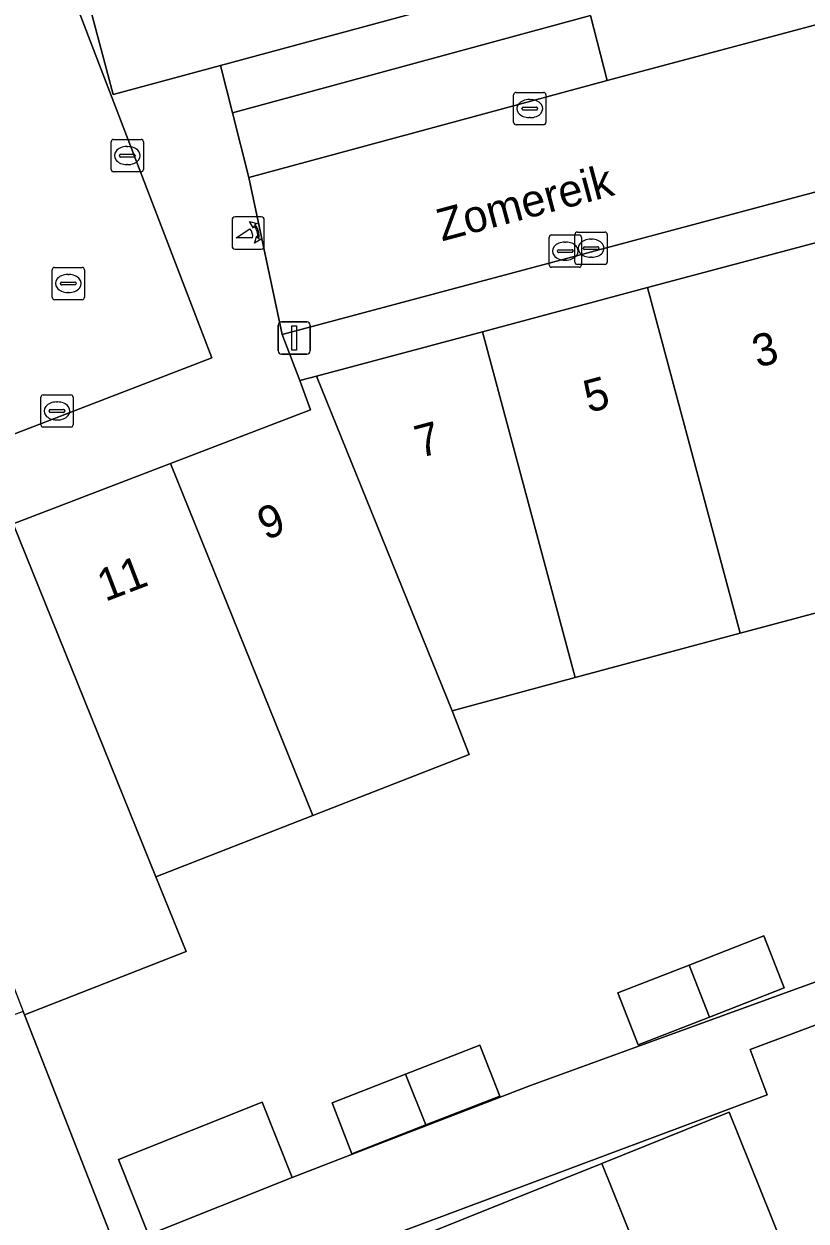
# Model space of a CAD drawing. Extents: x 159262 to 160143, y 383399 to 384319.
# Drawn here: x 159613.57 to 159637.78, y 383605.01 to 383642.07 of the extents above; entities that cross this region are included whole.
import ezdxf

# ---------------------------------------------------------------- set-up
doc = ezdxf.new("R2010")
doc.units = 0
for name, color, linetype in [('IMGEO_Brandkraan', 7, 'Continuous'), ('IMGEO_Erf', 7, 'Continuous'), ('IMGEO_Kolk', 7, 'Continuous'), ('IMGEO_Lichtmast', 7, 'Continuous'), ('IMGEO_Openbare_ruimte_label', 7, 'Continuous'), ('IMGEO_Pand', 7, 'Continuous'), ('IMGEO_Pand_nummerreeks', 7, 'Continuous'), ('IMGEO_Parkeervlak_open', 7, 'Continuous'), ('IMGEO_Poller', 7, 'Continuous'), ('IMGEO_Rijbaan_lokaal_open', 7, 'Continuous'), ('IMGEO_Rioolput', 7, 'Continuous'), ('IMGEO_Voetpad_open', 7, 'Continuous')]:
    doc.layers.add(name, color=color, linetype=linetype)

msp = doc.modelspace()

# ---------------------------------------------------------------- linework, layer by layer
at = {"layer": 'IMGEO_Brandkraan'}
for p, q in [((159630.623, 383634.699), (159630.623, 383635.551)), ((159630.698, 383635.625), (159631.55, 383635.625)), ((159631.111, 383635.405), (159631.136, 383635.405)), ((159631.624, 383635.551), (159631.624, 383634.699)), ((159630.882, 383635.119), (159630.882, 383635.131)), ((159631.32, 383635.082), (159630.922, 383635.082)), ((159630.925, 383635.168), (159631.323, 383635.168)), ((159631.366, 383635.131), (159631.366, 383635.119)), ((159631.55, 383634.625), (159630.698, 383634.625)), ((159631.134, 383634.845), (159631.109, 383634.845))]:
    msp.add_line(p, q, dxfattribs=at)
for points in [[(159630.623, 383634.699), (159630.623, 383635.551)], [(159630.698, 383635.625), (159631.55, 383635.625)], [(159631.624, 383635.551), (159631.624, 383634.699)], [(159631.55, 383634.625), (159630.698, 383634.625)]]:
    msp.add_lwpolyline(points, dxfattribs=at)
for centre, radius, start, end in [((159630.7, 383635.549), 0.0765, 91.552, 178.448), ((159630.7, 383635.549), 0.0765, 91.552, 178.448), ((159631.548, 383635.549), 0.0765, 1.552, 88.448), ((159631.548, 383635.549), 0.0765, 1.552, 88.448), ((159630.922, 383635.128), 0.0403, 85.8775, 175.7526), ((159630.919, 383635.118), 0.0366, 178.938, 274.7102), ((159631.323, 383635.125), 0.043, 264.8664, 352.4533), ((159631.327, 383635.13), 0.0386, 1.7309, 96.639), ((159630.7, 383634.701), 0.0765, 181.552, 268.448), ((159630.7, 383634.701), 0.0765, 181.552, 268.448), ((159631.548, 383634.701), 0.0765, 271.552, 358.448), ((159631.548, 383634.701), 0.0765, 271.552, 358.448)]:
    msp.add_arc(centre, radius, start, end, dxfattribs=at)
for centre, major_axis, ratio, start_param, end_param in [((159631.11, 383635.125), (-0.387, 0.002), 0.722429, 4.712389, 7.853982), ((159631.135, 383635.125), (-0.39, 0.002), 0.717154, 1.570796, 4.712389)]:
    msp.add_ellipse(centre, major_axis=major_axis, ratio=ratio, start_param=start_param, end_param=end_param, dxfattribs=at)
at = {"layer": 'IMGEO_Erf'}
for points in [[(159659.655, 383641.071), (159653.76, 383639.43), (159655.21, 383633.894), (159652.155, 383633.094), (159639.792, 383629.783), (159641.185, 383624.666), (159635.743, 383623.204), (159630.634, 383621.832), (159626.818, 383620.807), (159627.348, 383619.451), (159622.507, 383617.561), (159617.654, 383615.665), (159618.589, 383613.35), (159613.585, 383611.396), (159616.406, 383604.171)], [(159617.427, 383604.579), (159616.493, 383606.914), (159620.937, 383608.691), (159621.871, 383606.356), (159624.48, 383607.372), (159629.243, 383609.209), (159633.561, 383610.777), (159639.671, 383612.996), (159640.104, 383611.836), (159636.048, 383610.319), (159636.572, 383608.918), (159619.795, 383602.644)], [(159625.697, 383604.476), (159631.459, 383606.792), (159635.402, 383608.377), (159637.359, 383603.509)]]:
    msp.add_lwpolyline(points, dxfattribs=at)
for points in [[(159634.785, 383611.326), (159632.58, 383610.464), (159631.952, 383612.071), (159634.158, 383612.933), (159636.471, 383613.837), (159637.099, 383612.23)], [(159626.009, 383607.986), (159623.721, 383607.092), (159623.104, 383608.67), (159625.374, 383609.556), (159627.68, 383610.457), (159628.296, 383608.88)]]:
    msp.add_lwpolyline(points, close=True, dxfattribs=at)
at = {"layer": 'IMGEO_Kolk'}
for p, q in [((159628.725, 383639.022), (159628.725, 383639.874)), ((159628.8, 383639.948), (159629.652, 383639.948)), ((159629.726, 383639.874), (159629.726, 383639.022)), ((159628.984, 383639.442), (159628.984, 383639.454)), ((159629.027, 383639.491), (159629.425, 383639.491)), ((159629.213, 383639.728), (159629.238, 383639.728)), ((159629.468, 383639.454), (159629.468, 383639.442)), ((159629.422, 383639.405), (159629.024, 383639.405)), ((159629.236, 383639.168), (159629.211, 383639.168)), ((159629.652, 383638.948), (159628.8, 383638.948)), ((159616.265, 383637.567), (159616.265, 383638.419)), ((159616.34, 383638.493), (159617.192, 383638.493)), ((159617.266, 383638.419), (159617.266, 383637.567)), ((159616.524, 383637.987), (159616.524, 383637.999)), ((159616.962, 383637.95), (159616.564, 383637.95)), ((159616.567, 383638.036), (159616.965, 383638.036)), ((159616.753, 383638.273), (159616.778, 383638.273)), ((159617.008, 383637.999), (159617.008, 383637.987)), ((159616.776, 383637.713), (159616.751, 383637.713)), ((159617.192, 383637.493), (159616.34, 383637.493)), ((159629.826, 383634.611), (159629.826, 383635.463)), ((159629.901, 383635.537), (159630.753, 383635.537)), ((159630.827, 383635.463), (159630.827, 383634.611)), ((159630.085, 383635.031), (159630.085, 383635.043)), ((159630.523, 383634.994), (159630.125, 383634.994)), ((159630.128, 383635.08), (159630.526, 383635.08)), ((159630.314, 383635.317), (159630.339, 383635.317)), ((159630.569, 383635.043), (159630.569, 383635.031)), ((159630.337, 383634.757), (159630.312, 383634.757)), ((159630.753, 383634.537), (159629.901, 383634.537)), ((159614.164, 383630.588), (159615.016, 383630.588)), ((159614.089, 383629.662), (159614.089, 383630.514)), ((159614.577, 383630.368), (159614.602, 383630.368)), ((159615.09, 383630.514), (159615.09, 383629.662)), ((159614.348, 383630.082), (159614.348, 383630.094)), ((159614.786, 383630.045), (159614.388, 383630.045)), ((159614.391, 383630.131), (159614.789, 383630.131)), ((159614.6, 383629.808), (159614.575, 383629.808)), ((159614.832, 383630.094), (159614.832, 383630.082)), ((159615.016, 383629.588), (159614.164, 383629.588))]:
    msp.add_line(p, q, dxfattribs=at)
for points in [[(159628.725, 383639.022), (159628.725, 383639.874)], [(159628.8, 383639.948), (159629.652, 383639.948)], [(159629.726, 383639.874), (159629.726, 383639.022)], [(159629.652, 383638.948), (159628.8, 383638.948)], [(159616.265, 383637.567), (159616.265, 383638.419)], [(159616.34, 383638.493), (159617.192, 383638.493)], [(159617.266, 383638.419), (159617.266, 383637.567)], [(159617.192, 383637.493), (159616.34, 383637.493)], [(159629.826, 383634.611), (159629.826, 383635.463)], [(159629.901, 383635.537), (159630.753, 383635.537)], [(159630.827, 383635.463), (159630.827, 383634.611)], [(159630.753, 383634.537), (159629.901, 383634.537)], [(159614.164, 383630.588), (159615.016, 383630.588)], [(159614.089, 383629.662), (159614.089, 383630.514)], [(159615.09, 383630.514), (159615.09, 383629.662)], [(159615.016, 383629.588), (159614.164, 383629.588)]]:
    msp.add_lwpolyline(points, dxfattribs=at)
for centre, radius, start, end in [((159628.802, 383639.872), 0.0765, 91.552, 178.448), ((159628.802, 383639.872), 0.0765, 91.552, 178.448), ((159629.65, 383639.872), 0.0765, 1.552, 88.448), ((159629.65, 383639.872), 0.0765, 1.552, 88.448), ((159629.024, 383639.451), 0.0403, 85.8775, 175.7526), ((159629.021, 383639.441), 0.0366, 178.938, 274.7102), ((159629.425, 383639.448), 0.043, 264.8664, 352.4533), ((159629.429, 383639.453), 0.0386, 1.7309, 96.639), ((159628.802, 383639.024), 0.0765, 181.552, 268.448), ((159628.802, 383639.024), 0.0765, 181.552, 268.448), ((159629.65, 383639.024), 0.0765, 271.552, 358.448), ((159629.65, 383639.024), 0.0765, 271.552, 358.448), ((159616.342, 383638.417), 0.0765, 91.552, 178.448), ((159616.342, 383638.417), 0.0765, 91.552, 178.448), ((159617.19, 383638.417), 0.0765, 1.552, 88.448), ((159617.19, 383638.417), 0.0765, 1.552, 88.448), ((159616.564, 383637.996), 0.0403, 85.8775, 175.7526), ((159616.561, 383637.986), 0.0366, 178.938, 274.7102), ((159616.965, 383637.993), 0.043, 264.8664, 352.4533), ((159616.969, 383637.998), 0.0386, 1.7309, 96.639), ((159616.342, 383637.569), 0.0765, 181.552, 268.448), ((159616.342, 383637.569), 0.0765, 181.552, 268.448), ((159617.19, 383637.569), 0.0765, 271.552, 358.448), ((159617.19, 383637.569), 0.0765, 271.552, 358.448), ((159629.903, 383635.461), 0.0765, 91.552, 178.448), ((159629.903, 383635.461), 0.0765, 91.552, 178.448), ((159630.751, 383635.461), 0.0765, 1.552, 88.448), ((159630.751, 383635.461), 0.0765, 1.552, 88.448), ((159630.125, 383635.04), 0.0403, 85.8775, 175.7526), ((159630.122, 383635.03), 0.0366, 178.938, 274.7102), ((159630.526, 383635.037), 0.043, 264.8664, 352.4533), ((159630.53, 383635.042), 0.0386, 1.7309, 96.639), ((159629.903, 383634.613), 0.0765, 181.552, 268.448), ((159629.903, 383634.613), 0.0765, 181.552, 268.448), ((159630.751, 383634.613), 0.0765, 271.552, 358.448), ((159630.751, 383634.613), 0.0765, 271.552, 358.448), ((159614.166, 383630.512), 0.0765, 91.552, 178.448), ((159614.166, 383630.512), 0.0765, 91.552, 178.448), ((159615.014, 383630.512), 0.0765, 1.552, 88.448), ((159615.014, 383630.512), 0.0765, 1.552, 88.448), ((159614.388, 383630.091), 0.0403, 85.8775, 175.7526), ((159614.385, 383630.081), 0.0366, 178.938, 274.7102), ((159614.789, 383630.088), 0.043, 264.8664, 352.4533), ((159614.793, 383630.093), 0.0386, 1.7309, 96.639), ((159614.166, 383629.664), 0.0765, 181.552, 268.448), ((159614.166, 383629.664), 0.0765, 181.552, 268.448), ((159615.014, 383629.664), 0.0765, 271.552, 358.448), ((159615.014, 383629.664), 0.0765, 271.552, 358.448)]:
    msp.add_arc(centre, radius, start, end, dxfattribs=at)
for centre, major_axis, ratio, start_param, end_param in [((159629.212, 383639.448), (-0.387, 0.002), 0.722429, 4.712389, 7.853982), ((159629.237, 383639.448), (-0.39, 0.002), 0.717154, 1.570796, 4.712389), ((159616.752, 383637.993), (-0.387, 0.002), 0.722429, 4.712389, 7.853982), ((159616.777, 383637.993), (-0.39, 0.002), 0.717154, 1.570796, 4.712389), ((159630.313, 383635.037), (-0.387, 0.002), 0.722429, 4.712389, 7.853982), ((159630.338, 383635.037), (-0.39, 0.002), 0.717154, 1.570796, 4.712389), ((159614.576, 383630.088), (-0.387, 0.002), 0.722429, 4.712389, 7.853982), ((159614.601, 383630.088), (-0.39, 0.002), 0.717154, 1.570796, 4.712389)]:
    msp.add_ellipse(centre, major_axis=major_axis, ratio=ratio, start_param=start_param, end_param=end_param, dxfattribs=at)
at = {"layer": 'IMGEO_Lichtmast'}
for p, q in [((159621.535, 383632.845), (159622.325, 383632.845)), ((159622.325, 383632.845), (159621.535, 383632.845)), ((159621.435, 383631.945), (159621.435, 383632.745)), ((159621.435, 383632.745), (159621.435, 383631.945)), ((159622.425, 383632.745), (159622.425, 383631.945)), ((159622.425, 383631.945), (159622.425, 383632.745)), ((159622.325, 383631.845), (159621.535, 383631.845)), ((159621.535, 383631.845), (159622.325, 383631.845))]:
    msp.add_line(p, q, dxfattribs=at)
msp.add_lwpolyline([(159621.855, 383632.72), (159622.005, 383632.72), (159622.005, 383631.97), (159621.855, 383631.97), (159621.855, 383632.72)], dxfattribs=at)
for centre, start, end in [((159621.535, 383632.745), 90, 180), ((159621.535, 383632.745), 90, 180), ((159622.325, 383632.745), 0, 90), ((159622.325, 383632.745), 360, 90), ((159621.535, 383631.945), 180, 270), ((159621.535, 383631.945), 180, 270), ((159622.325, 383631.945), 270, 0), ((159622.325, 383631.945), 270, 0)]:
    msp.add_arc(centre, 0.1, start, end, dxfattribs=at)
at = {"layer": 'IMGEO_Pand'}
for points in [[(159624.78, 383648.209), (159626.292, 383648.676), (159625.837, 383649.864), (159616.321, 383646.21), (159614.756, 383645.792), (159616.332, 383639.888), (159619.646, 383640.782), (159626.292, 383642.574)], [(159632.87, 383633.906), (159635.743, 383623.204), (159641.185, 383624.666), (159639.792, 383629.783), (159638.302, 383635.358)], [(159632.87, 383633.906), (159627.759, 383632.54), (159630.634, 383621.832), (159635.743, 383623.204)], [(159626.818, 383620.807), (159630.634, 383621.832), (159627.759, 383632.54), (159622.627, 383631.169)], [(159618.101, 383628.463), (159622.507, 383617.561), (159627.348, 383619.451), (159626.818, 383620.807), (159622.627, 383631.169), (159622.108, 383631.03), (159622.442, 383630.128)], [(159618.101, 383628.463), (159613.236, 383626.597), (159617.654, 383615.665), (159622.507, 383617.561)], [(159613.236, 383626.597), (159608.533, 383624.793), (159608.376, 383624.733), (159609.738, 383621.249), (159610.713, 383618.753), (159612.677, 383613.722), (159613.547, 383611.493), (159613.585, 383611.396), (159618.589, 383613.35), (159617.654, 383615.665)], [(159634.158, 383612.933), (159634.785, 383611.326), (159637.099, 383612.23), (159636.471, 383613.837)], [(159634.785, 383611.326), (159634.158, 383612.933), (159631.952, 383612.071), (159632.58, 383610.464)], [(159625.374, 383609.556), (159626.009, 383607.986), (159628.296, 383608.88), (159627.68, 383610.457)], [(159625.374, 383609.556), (159623.104, 383608.67), (159623.721, 383607.092), (159626.009, 383607.986)], [(159620.937, 383608.691), (159616.493, 383606.914), (159617.427, 383604.579), (159621.871, 383606.356)], [(159631.459, 383606.792), (159633.416, 383601.924), (159637.359, 383603.509), (159635.402, 383608.377)], [(159636.177, 383594.753), (159636.284, 383594.792), (159633.786, 383601.004), (159633.416, 383601.924), (159631.459, 383606.792), (159625.697, 383604.476), (159631.239, 383590.689), (159632.865, 383586.232), (159636.253, 383578.389), (159641.364, 383580.253)]]:
    msp.add_lwpolyline(points, close=True, dxfattribs=at)
at = {"layer": 'IMGEO_Parkeervlak_open'}
msp.add_lwpolyline([(159620.533, 383637.313), (159631.622, 383640.314), (159631.103, 383642.326), (159620.021, 383639.316)], close=True, dxfattribs=at)
at = {"layer": 'IMGEO_Poller'}
for p, q in [((159620.912, 383636.094), (159620.104, 383636.094)), ((159620.912, 383636.094), (159620.104, 383636.094)), ((159620.01, 383635.999), (159620.01, 383635.192)), ((159620.01, 383635.999), (159620.01, 383635.192)), ((159621.006, 383635.192), (159621.006, 383635.999)), ((159621.006, 383635.192), (159621.006, 383635.999)), ((159620.104, 383635.097), (159620.912, 383635.097)), ((159620.104, 383635.097), (159620.912, 383635.097))]:
    msp.add_line(p, q, dxfattribs=at)
for points in [[(159620.645, 383635.45), (159620.132, 383635.45), (159620.562, 383635.725)], [(159620.689, 383635.823), (159620.677, 383635.75), (159620.552, 383635.955)], [(159620.552, 383635.955), (159620.783, 383635.889), (159620.712, 383635.857)], [(159620.705, 383635.278), (159620.771, 383635.509), (159620.801, 383635.441)], [(159620.837, 383635.414), (159620.909, 383635.403), (159620.705, 383635.278)]]:
    msp.add_lwpolyline(points, dxfattribs=at)
for centre, radius, start, end in [((159620.104, 383635.999), 0.0946, 90, 180), ((159620.104, 383635.999), 0.0946, 90, 180), ((159620.912, 383635.999), 0.0946, 0, 90), ((159620.912, 383635.999), 0.0946, 0, 90), ((159620.317, 383635.5), 0.332, 351.3247, 42.4854), ((159620.331, 383635.51), 0.476, 351.7527, 41.1691), ((159620.331, 383635.51), 0.516, 349.3569, 42.2912), ((159620.104, 383635.192), 0.0946, 180, 270), ((159620.104, 383635.192), 0.0946, 180, 270), ((159620.912, 383635.192), 0.0946, 270, 0), ((159620.912, 383635.192), 0.0946, 270, 0)]:
    msp.add_arc(centre, radius, start, end, dxfattribs=at)
at = {"layer": 'IMGEO_Rijbaan_lokaal_open'}
msp.add_lwpolyline([(159620.533, 383637.313), (159621.563, 383632.459), (159669.137, 383645.181), (159669.235, 383645.207), (159667.9, 383650.013), (159667.815, 383649.99), (159631.622, 383640.314)], close=True, dxfattribs=at)
msp.add_lwpolyline([(159616.406, 383604.171), (159613.585, 383611.396), (159613.547, 383611.493), (159607.262, 383609.239), (159607.455, 383608.701), (159601.595, 383606.854), (159600.646, 383609.483), (159599.615, 383612.336), (159598.585, 383615.19), (159597.555, 383618.043), (159596.525, 383620.896), (159595.495, 383623.75), (159594.465, 383626.603), (159593.435, 383629.457), (159592.405, 383632.31), (159591.375, 383635.164), (159590.201, 383638.415), (159591.119, 383638.714), (159590.125, 383641.835), (159588.581, 383641.206)], dxfattribs=at)
at = {"layer": 'IMGEO_Rioolput'}
for p, q in [((159614.439, 383633.607), (159614.439, 383634.459)), ((159614.514, 383634.533), (159615.366, 383634.533)), ((159614.927, 383634.313), (159614.952, 383634.313)), ((159615.44, 383634.459), (159615.44, 383633.607)), ((159614.698, 383634.027), (159614.698, 383634.039)), ((159615.136, 383633.99), (159614.738, 383633.99)), ((159614.741, 383634.076), (159615.139, 383634.076)), ((159615.182, 383634.039), (159615.182, 383634.027)), ((159615.366, 383633.533), (159614.514, 383633.533)), ((159614.95, 383633.753), (159614.925, 383633.753))]:
    msp.add_line(p, q, dxfattribs=at)
for points in [[(159614.439, 383633.607), (159614.439, 383634.459)], [(159614.514, 383634.533), (159615.366, 383634.533)], [(159615.44, 383634.459), (159615.44, 383633.607)], [(159615.366, 383633.533), (159614.514, 383633.533)]]:
    msp.add_lwpolyline(points, dxfattribs=at)
for centre, radius, start, end in [((159614.516, 383634.457), 0.0765, 91.552, 178.448), ((159614.516, 383634.457), 0.0765, 91.552, 178.448), ((159615.364, 383634.457), 0.0765, 1.552, 88.448), ((159615.364, 383634.457), 0.0765, 1.552, 88.448), ((159614.738, 383634.036), 0.0403, 85.8775, 175.7526), ((159614.735, 383634.026), 0.0366, 178.938, 274.7102), ((159615.139, 383634.033), 0.043, 264.8664, 352.4533), ((159615.143, 383634.038), 0.0386, 1.7309, 96.639), ((159614.516, 383633.609), 0.0765, 181.552, 268.448), ((159614.516, 383633.609), 0.0765, 181.552, 268.448), ((159615.364, 383633.609), 0.0765, 271.552, 358.448), ((159615.364, 383633.609), 0.0765, 271.552, 358.448)]:
    msp.add_arc(centre, radius, start, end, dxfattribs=at)
for centre, major_axis, ratio, start_param, end_param in [((159614.926, 383634.033), (-0.387, 0.002), 0.722429, 4.712389, 7.853982), ((159614.951, 383634.033), (-0.39, 0.002), 0.717154, 1.570796, 4.712389)]:
    msp.add_ellipse(centre, major_axis=major_axis, ratio=ratio, start_param=start_param, end_param=end_param, dxfattribs=at)
at = {"layer": 'IMGEO_Voetpad_open'}
for points in [[(159619.379, 383631.734), (159597.575, 383688.534), (159587.311, 383684.551), (159609.011, 383627.739)], [(159609.011, 383627.739), (159587.311, 383684.551), (159597.575, 383688.534), (159619.379, 383631.734)], [(159667.815, 383649.99), (159667.423, 383651.418), (159662.598, 383650.107), (159659.22, 383649.202), (159651.108, 383647.049), (159651.016, 383647.728), (159641.074, 383645.085), (159637.425, 383644.126), (159631.774, 383642.614), (159631.419, 383643.955), (159626.292, 383642.574), (159619.646, 383640.782), (159620.021, 383639.316), (159631.103, 383642.326), (159631.622, 383640.314)], [(159650.705, 383638.63), (159653.76, 383639.43), (159659.655, 383641.071), (159669.621, 383643.735), (159669.137, 383645.181), (159621.563, 383632.459), (159622.108, 383631.03), (159622.627, 383631.169), (159627.759, 383632.54), (159632.87, 383633.906), (159638.302, 383635.358)], [(159640.104, 383611.836), (159639.671, 383612.996), (159633.561, 383610.777), (159629.243, 383609.209), (159624.48, 383607.372), (159621.871, 383606.356), (159617.427, 383604.579), (159616.406, 383604.171), (159617.623, 383601.612), (159619.795, 383602.644), (159636.572, 383608.918), (159636.048, 383610.319)]]:
    msp.add_lwpolyline(points, close=True, dxfattribs=at)
msp.add_lwpolyline([(159599.106, 383649.464), (159602.802, 383639.758), (159606.055, 383631.241), (159608.533, 383624.793), (159613.236, 383626.597), (159618.101, 383628.463), (159622.442, 383630.128), (159622.108, 383631.03), (159621.563, 383632.459), (159620.533, 383637.313), (159620.021, 383639.316), (159619.646, 383640.782), (159616.332, 383639.888), (159614.756, 383645.792)], dxfattribs=at)

# ---------------------------------------------------------------- texts
at = {"layer": 'IMGEO_Openbare_ruimte_label'}
msp.add_text('Zomereik', height=1, rotation=15.0089, dxfattribs=at).set_placement((159626.505, 383635.334))
at = {"layer": 'IMGEO_Pand_nummerreeks'}
for s, rotation, p in [('3', 14.9607, (159636.273, 383631.42)), ('5', 14.9607, (159631.048, 383630.024)), ('7', 14.9607, (159625.823, 383628.628)), ('9', 20.9844, (159621.042, 383626.078)), ('11', 20.9844, (159616.082, 383624.175))]:
    msp.add_text(s, height=1, rotation=rotation, dxfattribs=at).set_placement(p)

doc.saveas('drawing.dxf')
